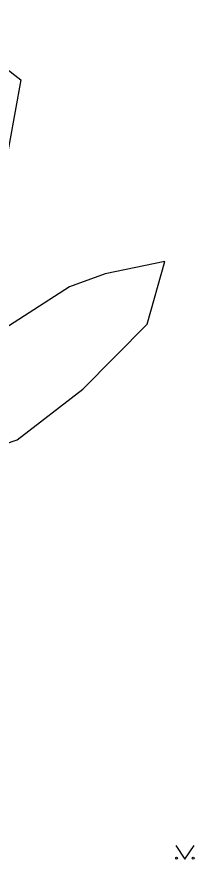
# Model space of a CAD drawing. Extents: x -600391 to -599491, y -1160176 to -1159402.
# Drawn here: x -599594.53 to -599584.9, y -1160013.63 to -1159967.79 of the extents above; entities that cross this region are included whole.
import ezdxf

# ---------------------------------------------------------------- set-up
doc = ezdxf.new("R2010")
doc.units = 0
doc.layers.add('Level 14', color=7, linetype='Continuous')
doc.layers.add('Level 36', color=7, linetype='Continuous')

msp = doc.modelspace()

# ---------------------------------------------------------------- linework, layer by layer
at = {"layer": 'Level 14'}
for points in [[(-599604.06, -1159978.7), (-599614.59, -1159974.28), (-599611.25, -1159965.02), (-599608.08, -1159965.45), (-599600.05, -1159968.22), (-599596.3, -1159969.67), (-599594.32, -1159971.22), (-599595.23, -1159976.34), (-599596.77, -1159980.14)], [(-599586.5, -1159981.11), (-599589.73, -1159981.78)], [(-599587.45, -1159984.52), (-599586.5, -1159981.11)], [(-599589.73, -1159981.78), (-599591.67, -1159982.49)], [(-599591.67, -1159982.49), (-599596.08, -1159985.31), (-599604.47, -1159988.04), (-599614.7, -1159992.75), (-599618.03, -1159993.21)], [(-599590.94, -1159988.06), (-599587.45, -1159984.52)], [(-599594.51, -1159990.81), (-599590.94, -1159988.06)], [(-599641.91, -1159995.88), (-599624.36, -1159999.72), (-599611.21, -1159996.52), (-599594.51, -1159990.81)]]:
    msp.add_lwpolyline(points, dxfattribs=at)
at = {"layer": 'Level 36'}
msp.add_lwpolyline([(-599585.9, -1160012.88), (-599585.4, -1160013.63), (-599584.9, -1160012.88)], dxfattribs=at)
for centre in [(-599585.85, -1160013.58), (-599584.951, -1160013.58)]:
    msp.add_circle(centre, 0.05, dxfattribs=at)

doc.saveas('drawing.dxf')
